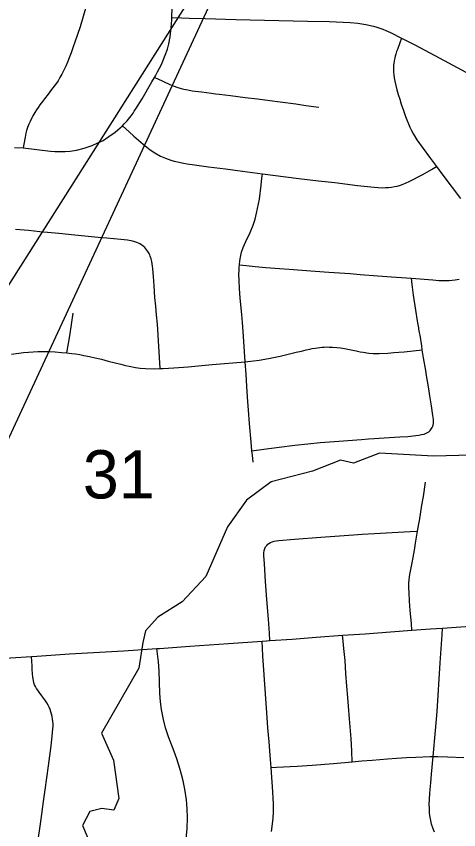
# Model space of a CAD drawing. Extents: x 0 to 34, y 0 to 22.
# Drawn here: x 6.077 to 6.46, y 16.318 to 17.023 of the extents above; entities that cross this region are included whole.
import ezdxf

# ---------------------------------------------------------------- set-up
doc = ezdxf.new("R2010")
doc.units = 0
for name, color, linetype in [('GM_X_City_Street', 7, 'Continuous'), ('GM_X_County_Road', 7, 'Continuous'), ('GM_X_Minor_River', 7, 'Continuous'), ('GM_X_Section_Text', 7, 'Continuous'), ('SH_Text', 7, 'Continuous')]:
    doc.layers.add(name, color=color, linetype=linetype)

msp = doc.modelspace()

# ---------------------------------------------------------------- linework, layer by layer
at = {"layer": 'GM_X_City_Street'}
for points in [[(6.07526, 16.90926), (6.08264, 16.90878), (6.10638, 16.90602), (6.11008, 16.90579), (6.11253, 16.90567), (6.11926, 16.90568), (6.12351, 16.90605), (6.12894, 16.90699), (6.13548, 16.90871), (6.1425, 16.91103), (6.14759, 16.91314), (6.15193, 16.91539), (6.15712, 16.91866), (6.1626, 16.9226), (6.16681, 16.92614), (6.16881, 16.92814), (6.17027, 16.9296), (6.17273, 16.93234), (6.1762, 16.93662), (6.17799, 16.9391), (6.17904, 16.94061), (6.1804, 16.94264), (6.18599, 16.95153), (6.19434, 16.96605), (6.19649, 16.96995), (6.19734, 16.97148), (6.19917, 16.9747), (6.20246, 16.98132), (6.20581, 16.98921), (6.20768, 16.99439), (6.20896, 16.99908), (6.21001, 17.00512), (6.21103, 17.01308), (6.21157, 17.01985), (6.21164, 17.02183), (6.21195, 17.0304)], [(6.1369, 17.02987), (6.13473, 17.02283), (6.13201, 17.01394), (6.12751, 17.00043), (6.12609, 16.99649), (6.12437, 16.99137), (6.12274, 16.98684), (6.12131, 16.98318), (6.11975, 16.97961), (6.1163, 16.97281), (6.11467, 16.9699), (6.11296, 16.96699), (6.1116, 16.96501), (6.10961, 16.96236), (6.10732, 16.95937), (6.10433, 16.95541), (6.10123, 16.95141), (6.0994, 16.949), (6.09734, 16.94628), (6.09571, 16.94391), (6.09427, 16.94174), (6.09284, 16.93945), (6.09124, 16.93665), (6.09023, 16.93486), (6.08875, 16.93187), (6.08775, 16.92939), (6.08662, 16.92643), (6.0858, 16.92395), (6.08512, 16.92165), (6.08469, 16.91982), (6.0844, 16.91831), (6.08414, 16.9168), (6.08264, 16.90878)], [(6.21164, 17.02183), (6.21984, 17.02161), (6.22669, 17.02143), (6.24034, 17.02094), (6.26705, 17.02027), (6.30433, 17.01924), (6.32917, 17.01869), (6.34783, 17.01838), (6.36588, 17.01763), (6.37274, 17.01697), (6.37955, 17.01589), (6.38626, 17.0143), (6.38922, 17.01348), (6.39181, 17.01258), (6.39431, 17.01179), (6.39698, 17.01068), (6.40109, 17.00879), (6.41044, 17.00414), (6.42259, 16.99781), (6.45108, 16.98256), (6.47359, 16.9706)], [(6.41044, 17.00414), (6.4089, 16.99983), (6.40693, 16.99433), (6.40626, 16.99231), (6.40555, 16.99014), (6.40505, 16.98842), (6.40464, 16.98695), (6.40434, 16.98569), (6.40404, 16.98402), (6.40378, 16.98235), (6.40358, 16.98038), (6.40348, 16.97849), (6.40348, 16.97659), (6.40356, 16.97466), (6.40382, 16.9722), (6.40421, 16.96964), (6.40474, 16.96662), (6.40562, 16.96289), (6.40653, 16.95926), (6.40772, 16.95504), (6.409, 16.95099), (6.41034, 16.94673), (6.41215, 16.9413), (6.41399, 16.93613), (6.41516, 16.93306), (6.41646, 16.92969), (6.41778, 16.92674), (6.41916, 16.92406), (6.42093, 16.92074), (6.42389, 16.91593), (6.43479, 16.90078), (6.44085, 16.89265), (6.44631, 16.88534), (6.46163, 16.86502)], [(6.19649, 16.96995), (6.19871, 16.96895), (6.20991, 16.96387), (6.21285, 16.9627), (6.21671, 16.96137), (6.21965, 16.9605), (6.222, 16.9599), (6.22541, 16.95915), (6.22915, 16.95848), (6.23717, 16.95737), (6.24579, 16.95625), (6.2493, 16.95578), (6.25257, 16.95549), (6.26227, 16.95426), (6.27508, 16.95263), (6.28575, 16.95131), (6.29658, 16.94997), (6.30543, 16.94885), (6.31889, 16.94695), (6.32768, 16.94571), (6.33898, 16.94421)], [(6.16881, 16.92814), (6.17457, 16.92286), (6.17867, 16.91909), (6.1866, 16.91217), (6.18988, 16.9095), (6.19286, 16.90717), (6.19692, 16.90446), (6.20175, 16.9018), (6.20621, 16.89982), (6.2108, 16.89822), (6.21371, 16.89742), (6.21779, 16.8964), (6.22159, 16.89566), (6.22487, 16.89512), (6.23116, 16.89419), (6.24341, 16.89251), (6.25816, 16.89062), (6.27286, 16.8887), (6.28999, 16.88637), (6.31032, 16.8838), (6.32164, 16.88244), (6.33864, 16.88035), (6.35288, 16.87876), (6.37237, 16.87636), (6.38112, 16.87533), (6.38674, 16.87473), (6.39041, 16.87441), (6.39369, 16.87429), (6.39649, 16.87443), (6.39932, 16.87462), (6.40184, 16.87489), (6.40435, 16.87527), (6.4066, 16.87571), (6.40955, 16.87653), (6.41206, 16.8774), (6.41708, 16.87963), (6.42894, 16.8859), (6.43654, 16.89017), (6.44085, 16.89265)], [(6.28194, 16.63621), (6.28129, 16.64256), (6.28091, 16.6463), (6.28015, 16.6537), (6.27897, 16.66977), (6.2781, 16.68156), (6.27715, 16.69259), (6.27649, 16.70228), (6.27581, 16.71227), (6.27504, 16.72343), (6.27393, 16.74087), (6.27348, 16.74954), (6.2728, 16.75753), (6.27211, 16.76438), (6.27073, 16.7786), (6.27013, 16.78682), (6.26975, 16.7939), (6.26969, 16.79924), (6.26982, 16.80256), (6.26998, 16.80523), (6.27019, 16.80734), (6.27059, 16.811), (6.27103, 16.81403), (6.27197, 16.81833), (6.27334, 16.82252), (6.27556, 16.82773), (6.27928, 16.8356), (6.28191, 16.84184), (6.28362, 16.84707), (6.285, 16.85241), (6.2874, 16.86447), (6.28884, 16.87664), (6.28956, 16.88273), (6.28999, 16.88637)], [(6.20132, 16.71757), (6.199, 16.75607), (6.19841, 16.764), (6.19771, 16.77165), (6.19695, 16.77914), (6.19615, 16.78916), (6.19561, 16.7973), (6.19501, 16.80388), (6.1948, 16.80624), (6.19453, 16.80835), (6.19415, 16.81045), (6.19362, 16.81258), (6.19284, 16.8149), (6.19237, 16.81616), (6.19183, 16.81729), (6.19129, 16.81821), (6.19076, 16.81902), (6.19, 16.82015), (6.18914, 16.82128), (6.18815, 16.82247), (6.18667, 16.82379), (6.18526, 16.82478), (6.18395, 16.82556), (6.18256, 16.82629), (6.18111, 16.82695), (6.17875, 16.82777), (6.17625, 16.82835), (6.17453, 16.82861), (6.17309, 16.82876), (6.16737, 16.82936), (6.16144, 16.8299), (6.15519, 16.83047), (6.14782, 16.83122), (6.12754, 16.83317), (6.11368, 16.83451), (6.09724, 16.8361), (6.08736, 16.83712), (6.07602, 16.83822)], [(6.27019, 16.80734), (6.27582, 16.80681), (6.28376, 16.80608), (6.293, 16.80522), (6.30468, 16.80429), (6.31306, 16.80361), (6.33576, 16.80198), (6.34749, 16.80119), (6.36596, 16.79983), (6.37459, 16.79915), (6.39003, 16.79797), (6.40173, 16.79717), (6.41909, 16.79591), (6.43776, 16.79441), (6.44274, 16.79402), (6.44694, 16.79379), (6.44954, 16.79383), (6.45191, 16.79393), (6.45444, 16.79413), (6.45692, 16.79441), (6.46036, 16.79505)], [(6.43596, 16.66477), (6.43649, 16.66558), (6.43699, 16.66638), (6.43752, 16.66755), (6.43787, 16.66852), (6.43814, 16.66978), (6.43826, 16.67117), (6.43828, 16.67205), (6.43823, 16.67331), (6.43775, 16.67672), (6.43645, 16.68526), (6.43501, 16.69382), (6.43409, 16.69996), (6.43304, 16.70668), (6.43221, 16.71157), (6.43148, 16.71585), (6.42964, 16.72686), (6.4285, 16.73369), (6.42797, 16.73725), (6.42654, 16.74641), (6.42612, 16.74878), (6.42558, 16.75176), (6.42537, 16.75296), (6.42465, 16.75719), (6.42434, 16.75902), (6.42283, 16.76815), (6.42098, 16.78105), (6.4198, 16.79027), (6.41909, 16.79591)], [(6.12061, 16.73111), (6.12202, 16.73922), (6.12317, 16.74582), (6.12598, 16.76542)], [(6.07269, 16.73008), (6.08309, 16.73147), (6.08737, 16.73186), (6.09542, 16.73226), (6.09986, 16.73237), (6.10464, 16.73226), (6.11055, 16.73196), (6.11607, 16.73154), (6.12061, 16.73111), (6.12487, 16.73062), (6.12823, 16.73021), (6.13182, 16.72962), (6.13534, 16.72899), (6.14033, 16.72797), (6.14514, 16.72691), (6.15056, 16.72562), (6.1564, 16.72405), (6.16244, 16.72241), (6.1673, 16.72124), (6.17151, 16.72023), (6.17473, 16.7195), (6.18005, 16.71847), (6.18402, 16.71796), (6.18871, 16.71763), (6.19648, 16.71741), (6.20132, 16.71757), (6.20393, 16.71767), (6.21317, 16.71803), (6.22557, 16.71902), (6.23144, 16.71957), (6.24643, 16.72102), (6.27504, 16.72343), (6.28227, 16.72412), (6.28729, 16.72482), (6.29207, 16.72566), (6.29668, 16.72665), (6.30541, 16.72841), (6.31334, 16.73017), (6.31939, 16.73171), (6.32382, 16.7327), (6.32779, 16.73362), (6.33105, 16.73435), (6.33325, 16.73483), (6.3356, 16.73523), (6.33769, 16.73556), (6.33974, 16.73584), (6.34176, 16.73604), (6.34352, 16.73615), (6.34561, 16.73622), (6.3477, 16.7362), (6.35079, 16.73608), (6.3546, 16.73582), (6.35757, 16.73549), (6.36116, 16.7349), (6.36698, 16.7337), (6.37114, 16.73277), (6.37478, 16.73203), (6.37717, 16.73164), (6.38221, 16.73098), (6.38599, 16.73065), (6.38834, 16.73054), (6.39102, 16.7305), (6.39865, 16.73086), (6.40386, 16.73134), (6.40813, 16.7317), (6.4129, 16.73213), (6.42066, 16.7328), (6.4285, 16.73369)], [(6.28091, 16.6463), (6.29131, 16.64768), (6.3044, 16.64933), (6.31803, 16.65105), (6.32927, 16.65232), (6.34007, 16.65332), (6.34821, 16.65401), (6.35624, 16.65463), (6.37598, 16.65614), (6.38183, 16.65659), (6.38686, 16.65688), (6.39541, 16.65741), (6.40916, 16.65831), (6.41599, 16.65875), (6.42281, 16.65937), (6.42556, 16.65977), (6.42777, 16.66021), (6.4301, 16.66076), (6.43184, 16.6614), (6.43305, 16.662), (6.43408, 16.66267), (6.43486, 16.66329), (6.43535, 16.66394), (6.43596, 16.66477)], [(6.41953, 16.49061), (6.41902, 16.49658), (6.41807, 16.50771), (6.4175, 16.51583), (6.41705, 16.52345), (6.41686, 16.52723), (6.41679, 16.52979), (6.41679, 16.53184), (6.41705, 16.53446), (6.41743, 16.53715), (6.41801, 16.54041), (6.4197, 16.54913), (6.4206, 16.5538), (6.42162, 16.55991), (6.42265, 16.56602), (6.42443, 16.57665), (6.4256, 16.583), (6.42603, 16.58541), (6.42808, 16.59893), (6.42941, 16.60659), (6.43114, 16.61888)], [(6.29558, 16.56586), (6.29689, 16.5667), (6.29839, 16.56736), (6.30013, 16.56787), (6.302, 16.5682), (6.30434, 16.56848), (6.31785, 16.56948), (6.34066, 16.57126), (6.36905, 16.57338), (6.37646, 16.5739), (6.38697, 16.57455), (6.40238, 16.5755), (6.41791, 16.57631), (6.42443, 16.57665)], [(6.29657, 16.48158), (6.29606, 16.48817), (6.29514, 16.50011), (6.29383, 16.51717), (6.29274, 16.5328), (6.29168, 16.54818), (6.2913, 16.55546), (6.29128, 16.55749), (6.2915, 16.55967), (6.29197, 16.5614), (6.29276, 16.56281), (6.29379, 16.56417), (6.29478, 16.56525), (6.29558, 16.56586)], [(6.43918, 16.31545), (6.43796, 16.31827), (6.43657, 16.32251), (6.43586, 16.32558), (6.43516, 16.32989), (6.43486, 16.33238), (6.4346, 16.33674), (6.43458, 16.33922), (6.43477, 16.34407), (6.43504, 16.34901), (6.4353, 16.35246), (6.43585, 16.35836), (6.43659, 16.36586), (6.43798, 16.38115), (6.44001, 16.40366), (6.44129, 16.42021), (6.4441, 16.46238), (6.44517, 16.47842), (6.44563, 16.48675), (6.44596, 16.49251)], [(6.36766, 16.37663), (6.36733, 16.38583), (6.36712, 16.39153), (6.36692, 16.39651), (6.36557, 16.41366), (6.36457, 16.42485), (6.36397, 16.43221), (6.36315, 16.44206), (6.36231, 16.45318), (6.36165, 16.46436), (6.36065, 16.47488), (6.35998, 16.48104), (6.35942, 16.48621)], [(6.29799, 16.31622), (6.29936, 16.32728), (6.29969, 16.33341), (6.29957, 16.34017), (6.29873, 16.35501), (6.29819, 16.36306), (6.29753, 16.37161), (6.29701, 16.37852), (6.29639, 16.38594), (6.29573, 16.39397), (6.29484, 16.40611), (6.29379, 16.41887), (6.2903, 16.46831), (6.28983, 16.48113)], [(6.22403, 16.30989), (6.22471, 16.3185), (6.22507, 16.32832), (6.22487, 16.3357), (6.22417, 16.34367), (6.22282, 16.35282), (6.22133, 16.36007), (6.22001, 16.36546), (6.2185, 16.37079), (6.21581, 16.379), (6.21349, 16.38541), (6.2087, 16.39823), (6.20616, 16.40593), (6.2043, 16.4132), (6.20255, 16.42176), (6.20167, 16.42859), (6.20119, 16.43607), (6.20063, 16.45531), (6.20003, 16.46331), (6.1991, 16.47001), (6.19845, 16.4747)], [(6.09499, 16.30282), (6.09844, 16.32686), (6.10042, 16.34225), (6.10186, 16.35209), (6.10474, 16.37302), (6.10705, 16.39029), (6.10799, 16.39872), (6.10859, 16.40519), (6.10872, 16.40764), (6.10873, 16.40952), (6.10853, 16.41152), (6.10826, 16.41343), (6.10786, 16.41579), (6.1074, 16.41792), (6.10672, 16.42), (6.10606, 16.42199), (6.10525, 16.42387), (6.10436, 16.4255), (6.10319, 16.42763), (6.10211, 16.42933), (6.09672, 16.4368), (6.09539, 16.43851), (6.09419, 16.44022), (6.09332, 16.44187), (6.09265, 16.44334), (6.09214, 16.44495), (6.09169, 16.44711), (6.09129, 16.44984), (6.091, 16.45281), (6.09062, 16.45689), (6.09044, 16.45985), (6.08992, 16.46786)], [(6.29753, 16.37161), (6.30215, 16.37184), (6.32011, 16.37274), (6.33313, 16.37348), (6.35167, 16.37515), (6.36766, 16.37663), (6.37611, 16.37728), (6.3852, 16.37797), (6.39835, 16.37897), (6.40616, 16.37956), (6.41495, 16.38017), (6.42299, 16.38065), (6.43534, 16.38113), (6.43798, 16.38115), (6.44207, 16.38118), (6.45023, 16.38093), (6.4645, 16.38013)]]:
    msp.add_lwpolyline(points, dxfattribs=at)
at = {"layer": 'GM_X_County_Road'}
for points in [[(6.44596, 16.49251), (6.45798, 16.49335), (6.49837, 16.49624), (6.50714, 16.49697), (6.51566, 16.49778), (6.53698, 16.50001), (6.57735, 16.50481), (6.61269, 16.50913), (6.64162, 16.51267), (6.66875, 16.51588), (6.70607, 16.52007), (6.72119, 16.5218), (6.74257, 16.52427), (6.76788, 16.52722), (6.7927, 16.53031)], [(6.41953, 16.49061), (6.43562, 16.49179), (6.44596, 16.49251)], [(6.29657, 16.48158), (6.31577, 16.483), (6.33649, 16.48456), (6.35942, 16.48621)], [(6.35942, 16.48621), (6.3789, 16.4876), (6.40102, 16.48924), (6.41953, 16.49061)], [(6.19845, 16.4747), (6.20085, 16.47486), (6.22708, 16.47675), (6.26053, 16.47917), (6.28983, 16.48113)], [(6.28983, 16.48113), (6.29342, 16.48135), (6.29657, 16.48158)], [(6.08992, 16.46786), (6.09054, 16.46789), (6.12304, 16.47001), (6.1489, 16.47157), (6.16978, 16.4728), (6.19845, 16.4747)], [(5.97689, 16.46794), (5.97955, 16.46763), (5.99615, 16.46591), (6.00215, 16.46542), (6.00837, 16.46503), (6.0149, 16.46476), (6.02155, 16.4646), (6.02797, 16.46468), (6.03562, 16.46495), (6.04433, 16.46525), (6.05337, 16.46566), (6.08992, 16.46786)]]:
    msp.add_lwpolyline(points, dxfattribs=at)
at = {"layer": 'GM_X_Minor_River'}
msp.add_lwpolyline([(6.50375, 16.6432), (6.43809, 16.64159), (6.39148, 16.64414), (6.36894, 16.63551), (6.3576, 16.63804), (6.33352, 16.62869), (6.29769, 16.61922), (6.27614, 16.60336), (6.25977, 16.58017), (6.24112, 16.53727), (6.22059, 16.5153), (6.19948, 16.50209), (6.18863, 16.49017), (6.18654, 16.47996), (6.18308, 16.45762), (6.15052, 16.40135), (6.16107, 16.37794), (6.16575, 16.34479), (6.16138, 16.33463), (6.15079, 16.336), (6.1405, 16.33356), (6.13419, 16.32117), (6.15343, 16.27553)], dxfattribs=at)
at = {"layer": 'SH_Text'}
msp.add_lwpolyline([(5.97689, 16.45578), (6.30028, 17.15367), (5.97689, 16.64306)], close=True, dxfattribs=at)

# ---------------------------------------------------------------- texts
at = {"layer": 'GM_X_Section_Text'}
msp.add_text('31', height=0.041856, rotation=0.00001, dxfattribs=at).set_placement((6.13447, 16.60488))

doc.saveas('drawing.dxf')
